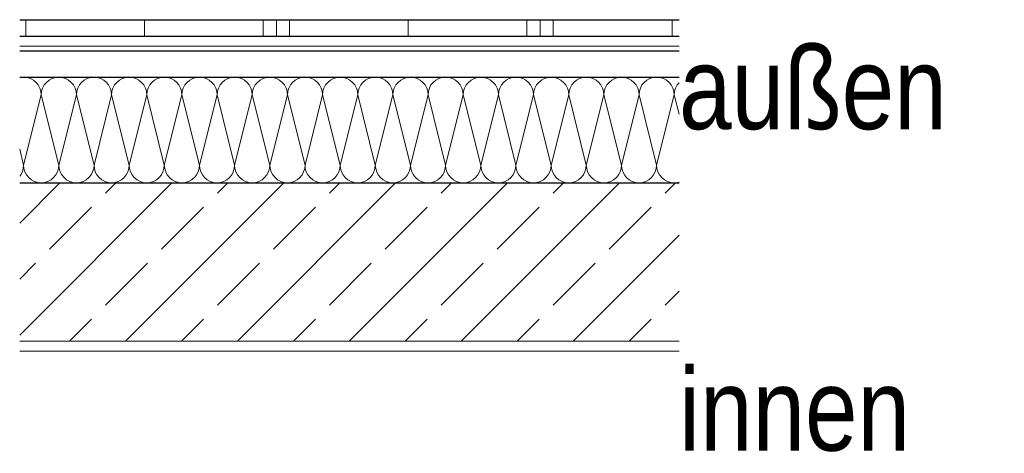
# Model space of a CAD drawing. Header units: metres. Extents: x -89 to 754, y -195 to 69.
# Tile 319 of 327: x 744.227 to 745.721, y -191.983 to -191.326. Entities that reach past the tile are written whole.
import ezdxf

# ---------------------------------------------------------------- set-up
doc = ezdxf.new("R2010")
doc.units = ezdxf.units.M
doc.header["$MEASUREMENT"] = 0
doc.layers.add('Neubau_10 Wand außen', color=7, linetype='Continuous')
doc.layers.add('Neubau_90 Allgemein Beschriftung', color=7, linetype='Continuous')
doc.styles.add('ERSTELLTER_STIL_3', font='ARIALN.TTF')

# ---------------------------------------------------------------- blocks, each defined once
blk = doc.blocks.new('*X906', base_point=(711.8165, -194.5164))
at = {"layer": 'Neubau_10 Wand außen', "color": 8, "linetype": 'Continuous', "lineweight": 18}
for p, q in [((744.2282, -191.4138), (744.2274, -191.414)), ((744.2334, -191.4132), (744.2282, -191.4138)), ((744.2386, -191.4138), (744.2334, -191.4132)), ((744.2436, -191.4153), (744.2386, -191.4138)), ((744.2482, -191.4177), (744.2436, -191.4153)), ((744.2765, -191.4153), (744.2719, -191.4177)), ((744.2815, -191.4138), (744.2765, -191.4153)), ((744.2867, -191.4132), (744.2815, -191.4138)), ((744.2919, -191.4138), (744.2867, -191.4132)), ((744.2969, -191.4153), (744.2919, -191.4138)), ((744.3016, -191.4177), (744.2969, -191.4153)), ((744.3299, -191.4153), (744.3253, -191.4177)), ((744.3349, -191.4138), (744.3299, -191.4153)), ((744.3401, -191.4132), (744.3349, -191.4138)), ((744.3453, -191.4138), (744.3401, -191.4132)), ((744.3503, -191.4153), (744.3453, -191.4138)), ((744.3549, -191.4177), (744.3503, -191.4153)), ((744.3832, -191.4153), (744.3786, -191.4177)), ((744.3882, -191.4138), (744.3832, -191.4153)), ((744.3934, -191.4132), (744.3882, -191.4138)), ((744.3986, -191.4138), (744.3934, -191.4132)), ((744.4036, -191.4153), (744.3986, -191.4138)), ((744.4082, -191.4177), (744.4036, -191.4153)), ((744.4365, -191.4153), (744.4319, -191.4177)), ((744.4415, -191.4138), (744.4365, -191.4153)), ((744.4467, -191.4132), (744.4415, -191.4138)), ((744.4519, -191.4138), (744.4467, -191.4132)), ((744.4569, -191.4153), (744.4519, -191.4138)), ((744.4616, -191.4177), (744.4569, -191.4153)), ((744.4899, -191.4153), (744.4853, -191.4177)), ((744.4949, -191.4138), (744.4899, -191.4153)), ((744.5001, -191.4132), (744.4949, -191.4138)), ((744.5053, -191.4138), (744.5001, -191.4132)), ((744.5103, -191.4153), (744.5053, -191.4138)), ((744.5149, -191.4177), (744.5103, -191.4153)), ((744.5432, -191.4153), (744.5386, -191.4177)), ((744.5482, -191.4138), (744.5432, -191.4153)), ((744.5534, -191.4132), (744.5482, -191.4138)), ((744.5586, -191.4138), (744.5534, -191.4132)), ((744.5636, -191.4153), (744.5586, -191.4138)), ((744.5682, -191.4177), (744.5636, -191.4153)), ((744.5965, -191.4153), (744.5919, -191.4177)), ((744.6015, -191.4138), (744.5965, -191.4153)), ((744.6067, -191.4132), (744.6015, -191.4138)), ((744.6119, -191.4138), (744.6067, -191.4132)), ((744.6169, -191.4153), (744.6119, -191.4138)), ((744.6216, -191.4177), (744.6169, -191.4153)), ((744.6499, -191.4153), (744.6453, -191.4177)), ((744.6549, -191.4138), (744.6499, -191.4153)), ((744.6601, -191.4132), (744.6549, -191.4138)), ((744.6653, -191.4138), (744.6601, -191.4132)), ((744.6703, -191.4153), (744.6653, -191.4138)), ((744.6749, -191.4177), (744.6703, -191.4153)), ((744.7032, -191.4153), (744.6986, -191.4177)), ((744.7082, -191.4138), (744.7032, -191.4153)), ((744.7134, -191.4132), (744.7082, -191.4138)), ((744.7186, -191.4138), (744.7134, -191.4132)), ((744.7236, -191.4153), (744.7186, -191.4138)), ((744.7282, -191.4177), (744.7236, -191.4153)), ((744.7565, -191.4153), (744.7519, -191.4177)), ((744.7615, -191.4138), (744.7565, -191.4153)), ((744.7667, -191.4132), (744.7615, -191.4138)), ((744.7719, -191.4138), (744.7667, -191.4132)), ((744.7769, -191.4153), (744.7719, -191.4138)), ((744.7816, -191.4177), (744.7769, -191.4153)), ((744.8099, -191.4153), (744.8053, -191.4177)), ((744.8149, -191.4138), (744.8099, -191.4153)), ((744.8201, -191.4132), (744.8149, -191.4138)), ((744.8253, -191.4138), (744.8201, -191.4132)), ((744.8303, -191.4153), (744.8253, -191.4138)), ((744.8349, -191.4177), (744.8303, -191.4153)), ((744.8632, -191.4153), (744.8586, -191.4177)), ((744.8682, -191.4138), (744.8632, -191.4153)), ((744.8734, -191.4132), (744.8682, -191.4138)), ((744.8786, -191.4138), (744.8734, -191.4132)), ((744.8836, -191.4153), (744.8786, -191.4138)), ((744.8882, -191.4177), (744.8836, -191.4153)), ((744.9165, -191.4153), (744.9119, -191.4177)), ((744.9215, -191.4138), (744.9165, -191.4153)), ((744.9267, -191.4132), (744.9215, -191.4138)), ((744.9319, -191.4138), (744.9267, -191.4132)), ((744.9369, -191.4153), (744.9319, -191.4138)), ((744.9416, -191.4177), (744.9369, -191.4153)), ((744.9699, -191.4153), (744.9653, -191.4177)), ((744.9749, -191.4138), (744.9699, -191.4153)), ((744.9801, -191.4132), (744.9749, -191.4138)), ((744.9853, -191.4138), (744.9801, -191.4132)), ((744.9903, -191.4153), (744.9853, -191.4138)), ((744.9949, -191.4177), (744.9903, -191.4153)), ((745.0232, -191.4153), (745.0186, -191.4177)), ((745.0282, -191.4138), (745.0232, -191.4153)), ((745.0334, -191.4132), (745.0282, -191.4138)), ((745.0386, -191.4138), (745.0334, -191.4132)), ((745.0436, -191.4153), (745.0386, -191.4138)), ((745.0482, -191.4177), (745.0436, -191.4153)), ((745.0765, -191.4153), (745.0719, -191.4177)), ((745.0815, -191.4138), (745.0765, -191.4153)), ((745.0867, -191.4132), (745.0815, -191.4138)), ((745.0919, -191.4138), (745.0867, -191.4132)), ((745.0969, -191.4153), (745.0919, -191.4138)), ((745.1016, -191.4177), (745.0969, -191.4153)), ((745.1299, -191.4153), (745.1253, -191.4177)), ((745.1349, -191.4138), (745.1299, -191.4153)), ((745.1401, -191.4132), (745.1349, -191.4138)), ((745.1453, -191.4138), (745.1401, -191.4132)), ((745.1503, -191.4153), (745.1453, -191.4138)), ((745.1549, -191.4177), (745.1503, -191.4153)), ((745.1832, -191.4153), (745.1786, -191.4177)), ((745.1882, -191.4138), (745.1832, -191.4153)), ((745.1934, -191.4132), (745.1882, -191.4138)), ((745.1986, -191.4138), (745.1934, -191.4132)), ((745.2036, -191.4153), (745.1986, -191.4138)), ((745.2082, -191.4177), (745.2036, -191.4153)), ((744.2523, -191.4211), (744.2482, -191.4177)), ((744.2556, -191.4251), (744.2523, -191.4211)), ((744.258, -191.4297), (744.2556, -191.4251)), ((744.2596, -191.4347), (744.258, -191.4297)), ((744.2621, -191.4297), (744.2606, -191.4347)), ((744.2646, -191.4251), (744.2621, -191.4297)), ((744.2679, -191.4211), (744.2646, -191.4251)), ((744.2719, -191.4177), (744.2679, -191.4211)), ((744.3056, -191.4211), (744.3016, -191.4177)), ((744.3089, -191.4251), (744.3056, -191.4211)), ((744.3114, -191.4297), (744.3089, -191.4251)), ((744.3129, -191.4347), (744.3114, -191.4297)), ((744.3154, -191.4297), (744.3139, -191.4347)), ((744.3179, -191.4251), (744.3154, -191.4297)), ((744.3212, -191.4211), (744.3179, -191.4251)), ((744.3253, -191.4177), (744.3212, -191.4211)), ((744.3589, -191.4211), (744.3549, -191.4177)), ((744.3623, -191.4251), (744.3589, -191.4211)), ((744.3647, -191.4297), (744.3623, -191.4251)), ((744.3662, -191.4347), (744.3647, -191.4297)), ((744.3688, -191.4297), (744.3673, -191.4347)), ((744.3712, -191.4251), (744.3688, -191.4297)), ((744.3746, -191.4211), (744.3712, -191.4251)), ((744.3786, -191.4177), (744.3746, -191.4211)), ((744.4123, -191.4211), (744.4082, -191.4177)), ((744.4156, -191.4251), (744.4123, -191.4211)), ((744.418, -191.4297), (744.4156, -191.4251)), ((744.4196, -191.4347), (744.418, -191.4297)), ((744.4221, -191.4297), (744.4206, -191.4347)), ((744.4246, -191.4251), (744.4221, -191.4297)), ((744.4279, -191.4211), (744.4246, -191.4251)), ((744.4319, -191.4177), (744.4279, -191.4211)), ((744.4656, -191.4211), (744.4616, -191.4177)), ((744.4689, -191.4251), (744.4656, -191.4211)), ((744.4714, -191.4297), (744.4689, -191.4251)), ((744.4729, -191.4347), (744.4714, -191.4297)), ((744.4754, -191.4297), (744.4739, -191.4347)), ((744.4779, -191.4251), (744.4754, -191.4297)), ((744.4812, -191.4211), (744.4779, -191.4251)), ((744.4853, -191.4177), (744.4812, -191.4211)), ((744.5189, -191.4211), (744.5149, -191.4177)), ((744.5223, -191.4251), (744.5189, -191.4211)), ((744.5247, -191.4297), (744.5223, -191.4251)), ((744.5262, -191.4347), (744.5247, -191.4297)), ((744.5288, -191.4297), (744.5273, -191.4347)), ((744.5312, -191.4251), (744.5288, -191.4297)), ((744.5346, -191.4211), (744.5312, -191.4251)), ((744.5386, -191.4177), (744.5346, -191.4211)), ((744.5723, -191.4211), (744.5682, -191.4177)), ((744.5756, -191.4251), (744.5723, -191.4211)), ((744.578, -191.4297), (744.5756, -191.4251)), ((744.5796, -191.4347), (744.578, -191.4297)), ((744.5821, -191.4297), (744.5806, -191.4347)), ((744.5846, -191.4251), (744.5821, -191.4297)), ((744.5879, -191.4211), (744.5846, -191.4251)), ((744.5919, -191.4177), (744.5879, -191.4211)), ((744.6256, -191.4211), (744.6216, -191.4177)), ((744.6289, -191.4251), (744.6256, -191.4211)), ((744.6314, -191.4297), (744.6289, -191.4251)), ((744.6329, -191.4347), (744.6314, -191.4297)), ((744.6354, -191.4297), (744.6339, -191.4347)), ((744.6379, -191.4251), (744.6354, -191.4297)), ((744.6412, -191.4211), (744.6379, -191.4251)), ((744.6453, -191.4177), (744.6412, -191.4211)), ((744.6789, -191.4211), (744.6749, -191.4177)), ((744.6823, -191.4251), (744.6789, -191.4211)), ((744.6847, -191.4297), (744.6823, -191.4251)), ((744.6862, -191.4347), (744.6847, -191.4297)), ((744.6888, -191.4297), (744.6873, -191.4347)), ((744.6912, -191.4251), (744.6888, -191.4297)), ((744.6946, -191.4211), (744.6912, -191.4251)), ((744.6986, -191.4177), (744.6946, -191.4211)), ((744.7323, -191.4211), (744.7282, -191.4177)), ((744.7356, -191.4251), (744.7323, -191.4211)), ((744.738, -191.4297), (744.7356, -191.4251)), ((744.7396, -191.4347), (744.738, -191.4297)), ((744.7421, -191.4297), (744.7406, -191.4347)), ((744.7446, -191.4251), (744.7421, -191.4297)), ((744.7479, -191.4211), (744.7446, -191.4251)), ((744.7519, -191.4177), (744.7479, -191.4211)), ((744.7856, -191.4211), (744.7816, -191.4177)), ((744.7889, -191.4251), (744.7856, -191.4211)), ((744.7914, -191.4297), (744.7889, -191.4251)), ((744.7929, -191.4347), (744.7914, -191.4297)), ((744.7954, -191.4297), (744.7939, -191.4347)), ((744.7979, -191.4251), (744.7954, -191.4297)), ((744.8012, -191.4211), (744.7979, -191.4251)), ((744.8053, -191.4177), (744.8012, -191.4211)), ((744.8389, -191.4211), (744.8349, -191.4177)), ((744.8423, -191.4251), (744.8389, -191.4211)), ((744.8447, -191.4297), (744.8423, -191.4251)), ((744.8462, -191.4347), (744.8447, -191.4297)), ((744.8488, -191.4297), (744.8473, -191.4347)), ((744.8512, -191.4251), (744.8488, -191.4297)), ((744.8546, -191.4211), (744.8512, -191.4251)), ((744.8586, -191.4177), (744.8546, -191.4211)), ((744.8923, -191.4211), (744.8882, -191.4177)), ((744.8956, -191.4251), (744.8923, -191.4211)), ((744.898, -191.4297), (744.8956, -191.4251)), ((744.8996, -191.4347), (744.898, -191.4297)), ((744.9021, -191.4297), (744.9006, -191.4347)), ((744.9046, -191.4251), (744.9021, -191.4297)), ((744.9079, -191.4211), (744.9046, -191.4251)), ((744.9119, -191.4177), (744.9079, -191.4211)), ((744.9456, -191.4211), (744.9416, -191.4177)), ((744.9489, -191.4251), (744.9456, -191.4211)), ((744.9514, -191.4297), (744.9489, -191.4251)), ((744.9529, -191.4347), (744.9514, -191.4297)), ((744.9554, -191.4297), (744.9539, -191.4347)), ((744.9579, -191.4251), (744.9554, -191.4297)), ((744.9612, -191.4211), (744.9579, -191.4251)), ((744.9653, -191.4177), (744.9612, -191.4211)), ((744.9989, -191.4211), (744.9949, -191.4177)), ((745.0023, -191.4251), (744.9989, -191.4211)), ((745.0047, -191.4297), (745.0023, -191.4251)), ((745.0062, -191.4347), (745.0047, -191.4297)), ((745.0088, -191.4297), (745.0073, -191.4347)), ((745.0112, -191.4251), (745.0088, -191.4297)), ((745.0146, -191.4211), (745.0112, -191.4251)), ((745.0186, -191.4177), (745.0146, -191.4211)), ((745.0523, -191.4211), (745.0482, -191.4177)), ((745.0556, -191.4251), (745.0523, -191.4211)), ((745.058, -191.4297), (745.0556, -191.4251)), ((745.0596, -191.4347), (745.058, -191.4297)), ((745.0621, -191.4297), (745.0606, -191.4347)), ((745.0646, -191.4251), (745.0621, -191.4297)), ((745.0679, -191.4211), (745.0646, -191.4251)), ((745.0719, -191.4177), (745.0679, -191.4211)), ((745.1056, -191.4211), (745.1016, -191.4177)), ((745.1089, -191.4251), (745.1056, -191.4211)), ((745.1114, -191.4297), (745.1089, -191.4251)), ((745.1129, -191.4347), (745.1114, -191.4297)), ((745.1154, -191.4297), (745.1139, -191.4347)), ((745.1179, -191.4251), (745.1154, -191.4297)), ((745.1212, -191.4211), (745.1179, -191.4251)), ((745.1253, -191.4177), (745.1212, -191.4211)), ((745.1589, -191.4211), (745.1549, -191.4177)), ((745.1623, -191.4251), (745.1589, -191.4211)), ((745.1647, -191.4297), (745.1623, -191.4251)), ((745.1662, -191.4347), (745.1647, -191.4297)), ((745.1688, -191.4297), (745.1673, -191.4347)), ((745.1712, -191.4251), (745.1688, -191.4297)), ((745.1746, -191.4211), (745.1712, -191.4251)), ((745.1786, -191.4177), (745.1746, -191.4211)), ((745.2123, -191.4211), (745.2082, -191.4177)), ((745.2156, -191.4251), (745.2123, -191.4211)), ((745.218, -191.4297), (745.2156, -191.4251)), ((745.2196, -191.4347), (745.218, -191.4297)), ((745.2221, -191.4297), (745.2206, -191.4347)), ((745.2246, -191.4251), (745.2221, -191.4297)), ((745.2274, -191.4217), (745.2246, -191.4251)), ((744.2601, -191.4399), (744.2334, -191.5466)), ((744.2601, -191.4399), (744.2596, -191.4347)), ((744.2606, -191.4347), (744.2601, -191.4399)), ((744.2601, -191.4399), (744.2867, -191.5466)), ((744.3134, -191.4399), (744.2867, -191.5466)), ((744.3134, -191.4399), (744.3129, -191.4347)), ((744.3139, -191.4347), (744.3134, -191.4399)), ((744.3134, -191.4399), (744.3401, -191.5466)), ((744.3667, -191.4399), (744.3401, -191.5466)), ((744.3667, -191.4399), (744.3662, -191.4347)), ((744.3673, -191.4347), (744.3667, -191.4399)), ((744.3667, -191.4399), (744.3934, -191.5466)), ((744.4201, -191.4399), (744.3934, -191.5466)), ((744.4201, -191.4399), (744.4196, -191.4347)), ((744.4206, -191.4347), (744.4201, -191.4399)), ((744.4201, -191.4399), (744.4467, -191.5466)), ((744.4734, -191.4399), (744.4467, -191.5466)), ((744.4734, -191.4399), (744.4729, -191.4347)), ((744.4739, -191.4347), (744.4734, -191.4399)), ((744.4734, -191.4399), (744.5001, -191.5466)), ((744.5267, -191.4399), (744.5001, -191.5466)), ((744.5267, -191.4399), (744.5262, -191.4347)), ((744.5273, -191.4347), (744.5267, -191.4399)), ((744.5267, -191.4399), (744.5534, -191.5466)), ((744.5801, -191.4399), (744.5534, -191.5466)), ((744.5801, -191.4399), (744.5796, -191.4347)), ((744.5806, -191.4347), (744.5801, -191.4399)), ((744.5801, -191.4399), (744.6067, -191.5466)), ((744.6334, -191.4399), (744.6067, -191.5466)), ((744.6334, -191.4399), (744.6329, -191.4347)), ((744.6339, -191.4347), (744.6334, -191.4399)), ((744.6334, -191.4399), (744.6601, -191.5466)), ((744.6867, -191.4399), (744.6601, -191.5466)), ((744.6867, -191.4399), (744.6862, -191.4347)), ((744.6873, -191.4347), (744.6867, -191.4399)), ((744.6867, -191.4399), (744.7134, -191.5466)), ((744.7401, -191.4399), (744.7134, -191.5466)), ((744.7401, -191.4399), (744.7396, -191.4347)), ((744.7406, -191.4347), (744.7401, -191.4399)), ((744.7401, -191.4399), (744.7667, -191.5466)), ((744.7934, -191.4399), (744.7667, -191.5466)), ((744.7934, -191.4399), (744.7929, -191.4347)), ((744.7939, -191.4347), (744.7934, -191.4399)), ((744.7934, -191.4399), (744.8201, -191.5466)), ((744.8467, -191.4399), (744.8201, -191.5466)), ((744.8467, -191.4399), (744.8462, -191.4347)), ((744.8473, -191.4347), (744.8467, -191.4399)), ((744.8467, -191.4399), (744.8734, -191.5466)), ((744.9001, -191.4399), (744.8734, -191.5466)), ((744.9001, -191.4399), (744.8996, -191.4347)), ((744.9006, -191.4347), (744.9001, -191.4399)), ((744.9001, -191.4399), (744.9267, -191.5466)), ((744.9534, -191.4399), (744.9267, -191.5466)), ((744.9534, -191.4399), (744.9529, -191.4347)), ((744.9539, -191.4347), (744.9534, -191.4399)), ((744.9534, -191.4399), (744.9801, -191.5466)), ((745.0067, -191.4399), (744.9801, -191.5466)), ((745.0067, -191.4399), (745.0062, -191.4347)), ((745.0073, -191.4347), (745.0067, -191.4399)), ((745.0067, -191.4399), (745.0334, -191.5466)), ((745.0601, -191.4399), (745.0334, -191.5466)), ((745.0601, -191.4399), (745.0596, -191.4347)), ((745.0606, -191.4347), (745.0601, -191.4399)), ((745.0601, -191.4399), (745.0867, -191.5466)), ((745.1134, -191.4399), (745.0867, -191.5466)), ((745.1134, -191.4399), (745.1129, -191.4347)), ((745.1139, -191.4347), (745.1134, -191.4399)), ((745.1134, -191.4399), (745.1401, -191.5466)), ((745.1667, -191.4399), (745.1401, -191.5466)), ((745.1667, -191.4399), (745.1662, -191.4347)), ((745.1673, -191.4347), (745.1667, -191.4399)), ((745.1667, -191.4399), (745.1934, -191.5466)), ((745.2201, -191.4399), (745.1934, -191.5466)), ((745.2201, -191.4399), (745.2196, -191.4347)), ((745.2206, -191.4347), (745.2201, -191.4399)), ((745.2201, -191.4399), (745.2274, -191.4691)), ((744.2274, -191.5224), (744.2334, -191.5466)), ((744.2314, -191.5568), (744.2329, -191.5518)), ((744.2329, -191.5518), (744.2334, -191.5466)), ((744.2334, -191.5466), (744.2339, -191.5518)), ((744.2339, -191.5518), (744.2354, -191.5568)), ((744.2847, -191.5568), (744.2862, -191.5518)), ((744.2862, -191.5518), (744.2867, -191.5466)), ((744.2867, -191.5466), (744.2873, -191.5518)), ((744.2873, -191.5518), (744.2888, -191.5568)), ((744.338, -191.5568), (744.3396, -191.5518)), ((744.3396, -191.5518), (744.3401, -191.5466)), ((744.3401, -191.5466), (744.3406, -191.5518)), ((744.3406, -191.5518), (744.3421, -191.5568)), ((744.3914, -191.5568), (744.3929, -191.5518)), ((744.3929, -191.5518), (744.3934, -191.5466)), ((744.3934, -191.5466), (744.3939, -191.5518)), ((744.3939, -191.5518), (744.3954, -191.5568)), ((744.4447, -191.5568), (744.4462, -191.5518)), ((744.4462, -191.5518), (744.4467, -191.5466)), ((744.4467, -191.5466), (744.4473, -191.5518)), ((744.4473, -191.5518), (744.4488, -191.5568)), ((744.498, -191.5568), (744.4996, -191.5518)), ((744.4996, -191.5518), (744.5001, -191.5466)), ((744.5001, -191.5466), (744.5006, -191.5518)), ((744.5006, -191.5518), (744.5021, -191.5568)), ((744.5514, -191.5568), (744.5529, -191.5518)), ((744.5529, -191.5518), (744.5534, -191.5466)), ((744.5534, -191.5466), (744.5539, -191.5518)), ((744.5539, -191.5518), (744.5554, -191.5568)), ((744.6047, -191.5568), (744.6062, -191.5518)), ((744.6062, -191.5518), (744.6067, -191.5466)), ((744.6067, -191.5466), (744.6073, -191.5518)), ((744.6073, -191.5518), (744.6088, -191.5568)), ((744.658, -191.5568), (744.6596, -191.5518)), ((744.6596, -191.5518), (744.6601, -191.5466)), ((744.6601, -191.5466), (744.6606, -191.5518)), ((744.6606, -191.5518), (744.6621, -191.5568)), ((744.7114, -191.5568), (744.7129, -191.5518)), ((744.7129, -191.5518), (744.7134, -191.5466)), ((744.7134, -191.5466), (744.7139, -191.5518)), ((744.7139, -191.5518), (744.7154, -191.5568)), ((744.7647, -191.5568), (744.7662, -191.5518)), ((744.7662, -191.5518), (744.7667, -191.5466)), ((744.7667, -191.5466), (744.7673, -191.5518)), ((744.7673, -191.5518), (744.7688, -191.5568)), ((744.818, -191.5568), (744.8196, -191.5518)), ((744.8196, -191.5518), (744.8201, -191.5466)), ((744.8201, -191.5466), (744.8206, -191.5518)), ((744.8206, -191.5518), (744.8221, -191.5568)), ((744.8714, -191.5568), (744.8729, -191.5518)), ((744.8729, -191.5518), (744.8734, -191.5466)), ((744.8734, -191.5466), (744.8739, -191.5518)), ((744.8739, -191.5518), (744.8754, -191.5568)), ((744.9247, -191.5568), (744.9262, -191.5518)), ((744.9262, -191.5518), (744.9267, -191.5466)), ((744.9267, -191.5466), (744.9273, -191.5518)), ((744.9273, -191.5518), (744.9288, -191.5568)), ((744.978, -191.5568), (744.9796, -191.5518)), ((744.9796, -191.5518), (744.9801, -191.5466)), ((744.9801, -191.5466), (744.9806, -191.5518)), ((744.9806, -191.5518), (744.9821, -191.5568)), ((745.0314, -191.5568), (745.0329, -191.5518)), ((745.0329, -191.5518), (745.0334, -191.5466)), ((745.0334, -191.5466), (745.0339, -191.5518)), ((745.0339, -191.5518), (745.0354, -191.5568)), ((745.0847, -191.5568), (745.0862, -191.5518)), ((745.0862, -191.5518), (745.0867, -191.5466)), ((745.0867, -191.5466), (745.0873, -191.5518)), ((745.0873, -191.5518), (745.0888, -191.5568)), ((745.138, -191.5568), (745.1396, -191.5518)), ((745.1396, -191.5518), (745.1401, -191.5466)), ((745.1401, -191.5466), (745.1406, -191.5518)), ((745.1406, -191.5518), (745.1421, -191.5568)), ((745.1914, -191.5568), (745.1929, -191.5518)), ((745.1929, -191.5518), (745.1934, -191.5466)), ((745.1934, -191.5466), (745.1939, -191.5518)), ((745.1939, -191.5518), (745.1954, -191.5568)), ((744.2274, -191.5633), (744.2289, -191.5614)), ((744.2289, -191.5614), (744.2314, -191.5568)), ((744.2354, -191.5568), (744.2379, -191.5614)), ((744.2379, -191.5614), (744.2412, -191.5654)), ((744.2412, -191.5654), (744.2453, -191.5687)), ((744.2749, -191.5687), (744.2789, -191.5654)), ((744.2789, -191.5654), (744.2823, -191.5614)), ((744.2823, -191.5614), (744.2847, -191.5568)), ((744.2888, -191.5568), (744.2912, -191.5614)), ((744.2912, -191.5614), (744.2946, -191.5654)), ((744.2946, -191.5654), (744.2986, -191.5687)), ((744.3282, -191.5687), (744.3323, -191.5654)), ((744.3323, -191.5654), (744.3356, -191.5614)), ((744.3356, -191.5614), (744.338, -191.5568)), ((744.3421, -191.5568), (744.3446, -191.5614)), ((744.3446, -191.5614), (744.3479, -191.5654)), ((744.3479, -191.5654), (744.3519, -191.5687)), ((744.3816, -191.5687), (744.3856, -191.5654)), ((744.3856, -191.5654), (744.3889, -191.5614)), ((744.3889, -191.5614), (744.3914, -191.5568)), ((744.3954, -191.5568), (744.3979, -191.5614)), ((744.3979, -191.5614), (744.4012, -191.5654)), ((744.4012, -191.5654), (744.4053, -191.5687)), ((744.4349, -191.5687), (744.4389, -191.5654)), ((744.4389, -191.5654), (744.4423, -191.5614)), ((744.4423, -191.5614), (744.4447, -191.5568)), ((744.4488, -191.5568), (744.4512, -191.5614)), ((744.4512, -191.5614), (744.4546, -191.5654)), ((744.4546, -191.5654), (744.4586, -191.5687)), ((744.4882, -191.5687), (744.4923, -191.5654)), ((744.4923, -191.5654), (744.4956, -191.5614)), ((744.4956, -191.5614), (744.498, -191.5568)), ((744.5021, -191.5568), (744.5046, -191.5614)), ((744.5046, -191.5614), (744.5079, -191.5654)), ((744.5079, -191.5654), (744.5119, -191.5687)), ((744.5416, -191.5687), (744.5456, -191.5654)), ((744.5456, -191.5654), (744.5489, -191.5614)), ((744.5489, -191.5614), (744.5514, -191.5568)), ((744.5554, -191.5568), (744.5579, -191.5614)), ((744.5579, -191.5614), (744.5612, -191.5654)), ((744.5612, -191.5654), (744.5653, -191.5687)), ((744.5949, -191.5687), (744.5989, -191.5654)), ((744.5989, -191.5654), (744.6023, -191.5614)), ((744.6023, -191.5614), (744.6047, -191.5568)), ((744.6088, -191.5568), (744.6112, -191.5614)), ((744.6112, -191.5614), (744.6146, -191.5654)), ((744.6146, -191.5654), (744.6186, -191.5687)), ((744.6482, -191.5687), (744.6523, -191.5654)), ((744.6523, -191.5654), (744.6556, -191.5614)), ((744.6556, -191.5614), (744.658, -191.5568)), ((744.6621, -191.5568), (744.6646, -191.5614)), ((744.6646, -191.5614), (744.6679, -191.5654)), ((744.6679, -191.5654), (744.6719, -191.5687)), ((744.7016, -191.5687), (744.7056, -191.5654)), ((744.7056, -191.5654), (744.7089, -191.5614)), ((744.7089, -191.5614), (744.7114, -191.5568)), ((744.7154, -191.5568), (744.7179, -191.5614)), ((744.7179, -191.5614), (744.7212, -191.5654)), ((744.7212, -191.5654), (744.7253, -191.5687)), ((744.7549, -191.5687), (744.7589, -191.5654)), ((744.7589, -191.5654), (744.7623, -191.5614)), ((744.7623, -191.5614), (744.7647, -191.5568)), ((744.7688, -191.5568), (744.7712, -191.5614)), ((744.7712, -191.5614), (744.7746, -191.5654)), ((744.7746, -191.5654), (744.7786, -191.5687)), ((744.8082, -191.5687), (744.8123, -191.5654)), ((744.8123, -191.5654), (744.8156, -191.5614)), ((744.8156, -191.5614), (744.818, -191.5568)), ((744.8221, -191.5568), (744.8246, -191.5614)), ((744.8246, -191.5614), (744.8279, -191.5654)), ((744.8279, -191.5654), (744.8319, -191.5687)), ((744.8616, -191.5687), (744.8656, -191.5654)), ((744.8656, -191.5654), (744.8689, -191.5614)), ((744.8689, -191.5614), (744.8714, -191.5568)), ((744.8754, -191.5568), (744.8779, -191.5614)), ((744.8779, -191.5614), (744.8812, -191.5654)), ((744.8812, -191.5654), (744.8853, -191.5687)), ((744.9149, -191.5687), (744.9189, -191.5654)), ((744.9189, -191.5654), (744.9223, -191.5614)), ((744.9223, -191.5614), (744.9247, -191.5568)), ((744.9288, -191.5568), (744.9312, -191.5614)), ((744.9312, -191.5614), (744.9346, -191.5654)), ((744.9346, -191.5654), (744.9386, -191.5687)), ((744.9682, -191.5687), (744.9723, -191.5654)), ((744.9723, -191.5654), (744.9756, -191.5614)), ((744.9756, -191.5614), (744.978, -191.5568)), ((744.9821, -191.5568), (744.9846, -191.5614)), ((744.9846, -191.5614), (744.9879, -191.5654)), ((744.9879, -191.5654), (744.9919, -191.5687)), ((745.0216, -191.5687), (745.0256, -191.5654)), ((745.0256, -191.5654), (745.0289, -191.5614)), ((745.0289, -191.5614), (745.0314, -191.5568)), ((745.0354, -191.5568), (745.0379, -191.5614)), ((745.0379, -191.5614), (745.0412, -191.5654)), ((745.0412, -191.5654), (745.0453, -191.5687)), ((745.0749, -191.5687), (745.0789, -191.5654)), ((745.0789, -191.5654), (745.0823, -191.5614)), ((745.0823, -191.5614), (745.0847, -191.5568)), ((745.0888, -191.5568), (745.0912, -191.5614)), ((745.0912, -191.5614), (745.0946, -191.5654)), ((745.0946, -191.5654), (745.0986, -191.5687)), ((745.1282, -191.5687), (745.1323, -191.5654)), ((745.1323, -191.5654), (745.1356, -191.5614)), ((745.1356, -191.5614), (745.138, -191.5568)), ((745.1421, -191.5568), (745.1446, -191.5614)), ((745.1446, -191.5614), (745.1479, -191.5654)), ((745.1479, -191.5654), (745.1519, -191.5687)), ((745.1816, -191.5687), (745.1856, -191.5654)), ((745.1856, -191.5654), (745.1889, -191.5614)), ((745.1889, -191.5614), (745.1914, -191.5568)), ((745.1954, -191.5568), (745.1979, -191.5614)), ((745.1979, -191.5614), (745.2012, -191.5654)), ((745.2012, -191.5654), (745.2053, -191.5687)), ((744.2453, -191.5687), (744.2499, -191.5712)), ((744.2499, -191.5712), (744.2549, -191.5727)), ((744.2549, -191.5727), (744.2601, -191.5732)), ((744.2601, -191.5732), (744.2653, -191.5727)), ((744.2653, -191.5727), (744.2703, -191.5712)), ((744.2703, -191.5712), (744.2749, -191.5687)), ((744.2986, -191.5687), (744.3032, -191.5712)), ((744.3032, -191.5712), (744.3082, -191.5727)), ((744.3082, -191.5727), (744.3134, -191.5732)), ((744.3134, -191.5732), (744.3186, -191.5727)), ((744.3186, -191.5727), (744.3236, -191.5712)), ((744.3236, -191.5712), (744.3282, -191.5687)), ((744.3519, -191.5687), (744.3565, -191.5712)), ((744.3565, -191.5712), (744.3615, -191.5727)), ((744.3615, -191.5727), (744.3667, -191.5732)), ((744.3667, -191.5732), (744.3719, -191.5727)), ((744.3719, -191.5727), (744.3769, -191.5712)), ((744.3769, -191.5712), (744.3816, -191.5687)), ((744.4053, -191.5687), (744.4099, -191.5712)), ((744.4099, -191.5712), (744.4149, -191.5727)), ((744.4149, -191.5727), (744.4201, -191.5732)), ((744.4201, -191.5732), (744.4253, -191.5727)), ((744.4253, -191.5727), (744.4303, -191.5712)), ((744.4303, -191.5712), (744.4349, -191.5687)), ((744.4586, -191.5687), (744.4632, -191.5712)), ((744.4632, -191.5712), (744.4682, -191.5727)), ((744.4682, -191.5727), (744.4734, -191.5732)), ((744.4734, -191.5732), (744.4786, -191.5727)), ((744.4786, -191.5727), (744.4836, -191.5712)), ((744.4836, -191.5712), (744.4882, -191.5687)), ((744.5119, -191.5687), (744.5165, -191.5712)), ((744.5165, -191.5712), (744.5215, -191.5727)), ((744.5215, -191.5727), (744.5267, -191.5732)), ((744.5267, -191.5732), (744.5319, -191.5727)), ((744.5319, -191.5727), (744.5369, -191.5712)), ((744.5369, -191.5712), (744.5416, -191.5687)), ((744.5653, -191.5687), (744.5699, -191.5712)), ((744.5699, -191.5712), (744.5749, -191.5727)), ((744.5749, -191.5727), (744.5801, -191.5732)), ((744.5801, -191.5732), (744.5853, -191.5727)), ((744.5853, -191.5727), (744.5903, -191.5712)), ((744.5903, -191.5712), (744.5949, -191.5687)), ((744.6186, -191.5687), (744.6232, -191.5712)), ((744.6232, -191.5712), (744.6282, -191.5727)), ((744.6282, -191.5727), (744.6334, -191.5732)), ((744.6334, -191.5732), (744.6386, -191.5727)), ((744.6386, -191.5727), (744.6436, -191.5712)), ((744.6436, -191.5712), (744.6482, -191.5687)), ((744.6719, -191.5687), (744.6765, -191.5712)), ((744.6765, -191.5712), (744.6815, -191.5727)), ((744.6815, -191.5727), (744.6867, -191.5732)), ((744.6867, -191.5732), (744.6919, -191.5727)), ((744.6919, -191.5727), (744.6969, -191.5712)), ((744.6969, -191.5712), (744.7016, -191.5687)), ((744.7253, -191.5687), (744.7299, -191.5712)), ((744.7299, -191.5712), (744.7349, -191.5727)), ((744.7349, -191.5727), (744.7401, -191.5732)), ((744.7401, -191.5732), (744.7453, -191.5727)), ((744.7453, -191.5727), (744.7503, -191.5712)), ((744.7503, -191.5712), (744.7549, -191.5687)), ((744.7786, -191.5687), (744.7832, -191.5712)), ((744.7832, -191.5712), (744.7882, -191.5727)), ((744.7882, -191.5727), (744.7934, -191.5732)), ((744.7934, -191.5732), (744.7986, -191.5727)), ((744.7986, -191.5727), (744.8036, -191.5712)), ((744.8036, -191.5712), (744.8082, -191.5687)), ((744.8319, -191.5687), (744.8365, -191.5712)), ((744.8365, -191.5712), (744.8415, -191.5727)), ((744.8415, -191.5727), (744.8467, -191.5732)), ((744.8467, -191.5732), (744.8519, -191.5727)), ((744.8519, -191.5727), (744.8569, -191.5712)), ((744.8569, -191.5712), (744.8616, -191.5687)), ((744.8853, -191.5687), (744.8899, -191.5712)), ((744.8899, -191.5712), (744.8949, -191.5727)), ((744.8949, -191.5727), (744.9001, -191.5732)), ((744.9001, -191.5732), (744.9053, -191.5727)), ((744.9053, -191.5727), (744.9103, -191.5712)), ((744.9103, -191.5712), (744.9149, -191.5687)), ((744.9386, -191.5687), (744.9432, -191.5712)), ((744.9432, -191.5712), (744.9482, -191.5727)), ((744.9482, -191.5727), (744.9534, -191.5732)), ((744.9534, -191.5732), (744.9586, -191.5727)), ((744.9586, -191.5727), (744.9636, -191.5712)), ((744.9636, -191.5712), (744.9682, -191.5687)), ((744.9919, -191.5687), (744.9965, -191.5712)), ((744.9965, -191.5712), (745.0015, -191.5727)), ((745.0015, -191.5727), (745.0067, -191.5732)), ((745.0067, -191.5732), (745.0119, -191.5727)), ((745.0119, -191.5727), (745.0169, -191.5712)), ((745.0169, -191.5712), (745.0216, -191.5687)), ((745.0453, -191.5687), (745.0499, -191.5712)), ((745.0499, -191.5712), (745.0549, -191.5727)), ((745.0549, -191.5727), (745.0601, -191.5732)), ((745.0601, -191.5732), (745.0653, -191.5727)), ((745.0653, -191.5727), (745.0703, -191.5712)), ((745.0703, -191.5712), (745.0749, -191.5687)), ((745.0986, -191.5687), (745.1032, -191.5712)), ((745.1032, -191.5712), (745.1082, -191.5727)), ((745.1082, -191.5727), (745.1134, -191.5732)), ((745.1134, -191.5732), (745.1186, -191.5727)), ((745.1186, -191.5727), (745.1236, -191.5712)), ((745.1236, -191.5712), (745.1282, -191.5687)), ((745.1519, -191.5687), (745.1565, -191.5712)), ((745.1565, -191.5712), (745.1615, -191.5727)), ((745.1615, -191.5727), (745.1667, -191.5732)), ((745.1667, -191.5732), (745.1719, -191.5727)), ((745.1719, -191.5727), (745.1769, -191.5712)), ((745.1769, -191.5712), (745.1816, -191.5687)), ((745.2053, -191.5687), (745.2099, -191.5712)), ((745.2099, -191.5712), (745.2149, -191.5727)), ((745.2149, -191.5727), (745.2201, -191.5732)), ((745.2201, -191.5732), (745.2253, -191.5727)), ((745.2253, -191.5727), (745.2274, -191.5721))]:
    blk.add_line(p, q, dxfattribs=at)

msp = doc.modelspace()

# ---------------------------------------------------------------- hatches: boundary and pattern name
at = {"layer": 'Neubau_10 Wand außen', "linetype": 'Continuous', "lineweight": 13}
h = msp.add_hatch(dxfattribs=at)
h.set_pattern_fill('Metall_Zinkblech_0002', style=0, pattern_type=2)
h.set_pattern_definition([(90, (711.8365, -194.51643), (-0.4, 0), []), (90, (711.8165, -194.51643), (-0.4, 0), []), (90, (711.7965, -194.51643), (-0.4, 0), []), (90, (712.0165, -193.51643), (-0.2, 0), [])])
h.paths.add_polyline_path([(744.2274, -191.3262), (745.2274, -191.3262), (745.2274, -191.3512), (744.2274, -191.3512)])
h = msp.add_hatch(dxfattribs=at)
h.set_pattern_fill('Holzwerkstoff_Sperrholz__D1', style=0, pattern_type=2)
h.set_pattern_definition([(0, (711.816493, -194.516433), (0, 0.03), [])])
h.paths.add_polyline_path([(744.2274, -191.3512), (745.2274, -191.3512), (745.2274, -191.3732), (744.2274, -191.3732)])
h = msp.add_hatch(dxfattribs=at)
h.set_pattern_fill('Beton_Stahlbeton_0002', style=0, pattern_type=2)
h.set_pattern_definition([(45, (711.81649, -194.51643), (-0.0848528, 0.0848528), []), (45, (711.77407, -194.47401), (-0.0848528, 0.0848528), [0.09, -0.03])])
h.paths.add_polyline_path([(744.2274, -191.5732), (745.2274, -191.5732), (745.2274, -191.8132), (744.2274, -191.8132)])
h = msp.add_hatch(dxfattribs=at)
h.set_pattern_fill('Gips_0002', style=0, pattern_type=2)
h.set_pattern_definition([(45, (711.816493, -194.516433), (-0.01767767, 0.01767767), [0, -0.025])])
h.paths.add_polyline_path([(744.2274, -191.8132), (745.2274, -191.8132), (745.2274, -191.8282), (744.2274, -191.8282)])

# ---------------------------------------------------------------- linework, layer by layer
at = {"layer": 'Neubau_10 Wand außen', "color": 7, "linetype": 'Continuous', "lineweight": 25}
for p, q in [((744.2274, -191.3512), (745.2274, -191.3512)), ((744.2274, -191.3732), (745.2274, -191.3732)), ((744.2274, -191.4132), (745.2274, -191.4132)), ((744.2274, -191.5732), (745.2274, -191.5732))]:
    msp.add_line(p, q, dxfattribs=at)
at = {"layer": 'Neubau_10 Wand außen', "color": 7, "linetype": 'Continuous', "lineweight": 18}
msp.add_line((745.2274, -191.8132), (744.2274, -191.8132), dxfattribs=at)
at = {"layer": 'Neubau_10 Wand außen', "color": 7, "linetype": 'Continuous', "lineweight": 25}
msp.add_lwpolyline([(744.2274, -191.3262), (745.2274, -191.3262)], dxfattribs=at)
at = {"layer": 'Neubau_10 Wand außen', "color": 7, "linetype": 'Continuous', "lineweight": 18}
msp.add_lwpolyline([(745.2274, -191.8282), (744.2274, -191.8282)], dxfattribs=at)

# ---------------------------------------------------------------- block references
at = {"layer": 'Neubau_10 Wand außen', "color": 8, "linetype": 'Continuous', "lineweight": 18}
msp.add_blockref('*X906', (711.8165, -194.5164), dxfattribs=at)

# ---------------------------------------------------------------- texts
at = {"layer": 'Neubau_90 Allgemein Beschriftung', "color": 7, "linetype": 'Continuous', "lineweight": 13, "char_height": 0.125, "attachment_point": 7, "style": 'ERSTELLTER_STIL_3'}
for s, insert in [('\\A1;{\\pql;\\fArial Narrow|b0|i0|c0|p0;\\W1.000000;außen}', (745.2274, -191.4938)), ('\\A1;{\\pql;\\fArial Narrow|b0|i0|c0|p0;\\W1.000000;innen}', (745.2274, -191.9808))]:
    msp.add_mtext(s, dxfattribs=dict(at, insert=insert))

doc.saveas('drawing.dxf')
